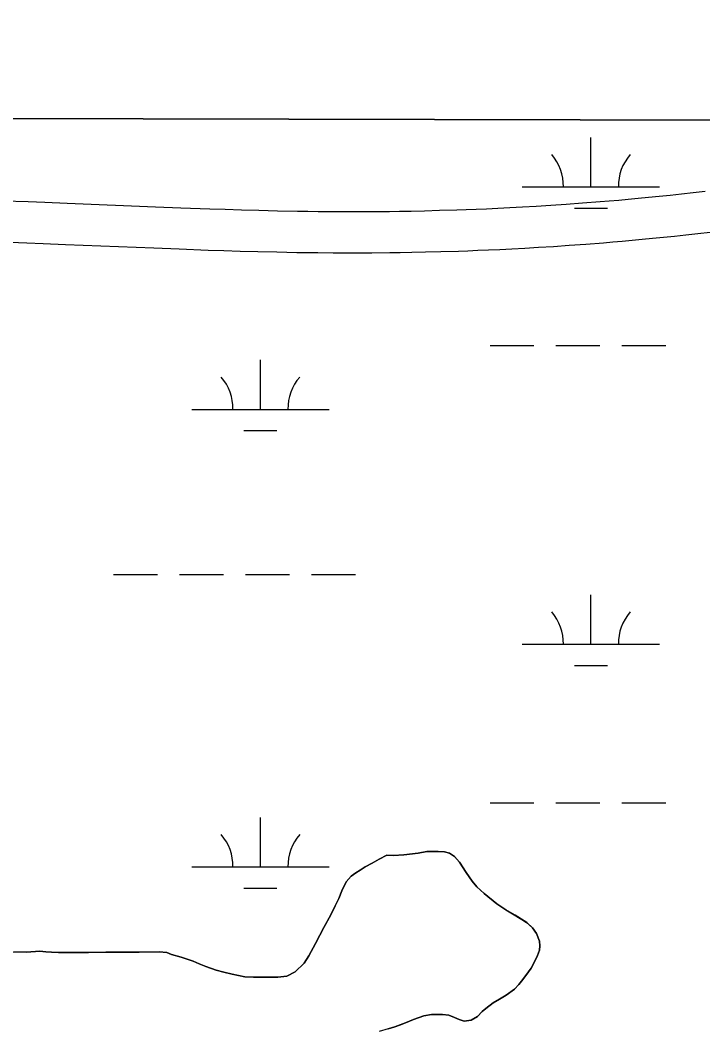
# Model space of a CAD drawing. Extents: x 3177185 to 3215018, y 812988 to 838321.
# Drawn here: x 3212128 to 3212625, y 835853 to 836586 of the extents above; entities that cross this region are included whole.
import ezdxf

# ---------------------------------------------------------------- set-up
doc = ezdxf.new("R2010")
doc.units = 0
for name, color, linetype in [('V-GRID-FRAM', 7, 'Continuous'), ('V-ROAD-CNTR', 7, 'Continuous'), ('V-SITE-VEGE', 7, 'Continuous'), ('V-TOPO-SHOR', 7, 'Continuous'), ('V-WETL-SWMP', 7, 'Continuous')]:
    doc.layers.add(name, color=color, linetype=linetype)

msp = doc.modelspace()

# ---------------------------------------------------------------- linework, layer by layer
at = {"layer": 'V-GRID-FRAM'}
msp.add_lwpolyline([(3181402.42, 836586.07), (3212801.61, 836513), (3212767.22, 818326.14), (3181352.16, 818399.25), (3181402.42, 836586.07)], dxfattribs=at)
at = {"layer": 'V-ROAD-CNTR'}
for points in [[(3212626.98, 836461.55), (3212618.23, 836460.53), (3212609.75, 836459.57), (3212601.53, 836458.68), (3212593.56, 836457.85), (3212585.84, 836457.07), (3212578.35, 836456.35), (3212571.09, 836455.67), (3212564.06, 836455.04), (3212557.25, 836454.45), (3212550.66, 836453.9), (3212537.85, 836452.9), (3212525.84, 836452.02), (3212514.58, 836451.26), (3212504.02, 836450.6), (3212494.11, 836450.03), (3212484.82, 836449.54), (3212476.12, 836449.11), (3212467.95, 836448.74), (3212460.29, 836448.43), (3212453.12, 836448.15), (3212446.39, 836447.92), (3212433.76, 836447.53), (3212422.71, 836447.24), (3212413.05, 836447.04), (3212404.59, 836446.9), (3212397.21, 836446.8), (3212384.25, 836446.68), (3212374.54, 836446.64), (3212367.27, 836446.64), (3212356.35, 836446.68), (3212345.42, 836446.76), (3212337.73, 836446.86), (3212330.29, 836446.97), (3212315.82, 836447.24), (3212302.26, 836447.56), (3212289.54, 836447.91), (3212277.61, 836448.27), (3212266.43, 836448.65), (3212245.42, 836449.41), (3212227.04, 836450.12), (3212162.59, 836452.77), (3212146.45, 836453.41), (3212134.33, 836453.87), (3212116.16, 836454.51)], [(3212630.53, 836431.76), (3212621.65, 836430.73), (3212613.04, 836429.76), (3212604.7, 836428.85), (3212596.62, 836428.01), (3212588.78, 836427.22), (3212581.19, 836426.48), (3212573.83, 836425.8), (3212566.7, 836425.16), (3212559.79, 836424.56), (3212553.08, 836424), (3212540.11, 836422.98), (3212527.94, 836422.09), (3212516.52, 836421.32), (3212505.81, 836420.66), (3212495.77, 836420.08), (3212486.35, 836419.58), (3212477.53, 836419.15), (3212469.25, 836418.77), (3212461.49, 836418.45), (3212454.21, 836418.17), (3212447.38, 836417.93), (3212434.6, 836417.54), (3212423.41, 836417.25), (3212413.62, 836417.05), (3212405.05, 836416.9), (3212397.55, 836416.8), (3212384.44, 836416.68), (3212374.61, 836416.64), (3212367.22, 836416.64), (3212356.17, 836416.68), (3212345.12, 836416.77), (3212337.33, 836416.86), (3212329.78, 836416.97), (3212315.18, 836417.25), (3212301.5, 836417.57), (3212288.67, 836417.92), (3212276.65, 836418.29), (3212265.39, 836418.66), (3212244.3, 836419.43), (3212225.84, 836420.15), (3212161.38, 836422.8), (3212145.29, 836423.43), (3212133.24, 836423.89), (3212115.15, 836424.53)]]:
    msp.add_lwpolyline(points, dxfattribs=at)
at = {"layer": 'V-SITE-VEGE'}
for p, q in [((3212801.61, 836513), (3211707.82, 836515.54)), ((3212400.19, 835978.59), (3212407.79, 835979.03)), ((3212407.79, 835979.03), (3212418.19, 835980.29)), ((3212418.19, 835980.29), (3212424.38, 835981.53)), ((3212424.38, 835981.53), (3212432.59, 835981.57)), ((3212432.59, 835981.57), (3212437.39, 835981.2)), ((3212437.39, 835981.2), (3212441, 835980.22)), ((3212441, 835980.22), (3212444.61, 835977.84)), ((3212379.63, 835970.27), (3212389.8, 835975.93)), ((3212389.8, 835975.93), (3212395.39, 835978.76)), ((3212395.39, 835978.76), (3212400.19, 835978.59)), ((3212444.61, 835977.84), (3212448.24, 835973.66)), ((3212448.24, 835973.66), (3212453.08, 835966.28)), ((3212369.46, 835963.61), (3212372.85, 835966.03)), ((3212372.85, 835966.03), (3212379.63, 835970.27)), ((3212453.08, 835966.28), (3212457.52, 835959.91)), ((3212362.52, 835952.96), (3212365.68, 835959.38)), ((3212365.68, 835959.38), (3212369.46, 835963.61)), ((3212457.52, 835959.91), (3212460.94, 835955.72)), ((3212360.35, 835947.35), (3212362.52, 835952.96)), ((3212460.94, 835955.72), (3212466.17, 835950.95)), ((3212466.17, 835950.95), (3212475.42, 835943.4)), ((3212354.62, 835935.51), (3212360.35, 835947.35)), ((3212475.42, 835943.4), (3212482.05, 835939.04)), ((3212349.47, 835926.28), (3212354.62, 835935.51)), ((3212482.05, 835939.04), (3212497.11, 835929.92)), ((3212497.11, 835929.92), (3212501.33, 835925.94)), ((3212343.53, 835914.64), (3212346.5, 835920.66)), ((3212346.5, 835920.66), (3212349.47, 835926.28)), ((3212501.33, 835925.94), (3212504.35, 835921.96)), ((3212504.35, 835921.96), (3212506.38, 835916.37)), ((3212338.58, 835905.61), (3212343.53, 835914.64)), ((3212506.38, 835916.37), (3212506.6, 835912.97)), ((3212114.87, 835908.54), (3212133.08, 835908.24)), ((3212133.08, 835908.24), (3212142.88, 835908.9)), ((3212142.88, 835908.9), (3212147.09, 835908.52)), ((3212147.09, 835908.52), (3212151.29, 835908.34)), ((3212151.29, 835908.34), (3212156.49, 835907.97)), ((3212156.49, 835907.97), (3212178.3, 835908.09)), ((3212178.3, 835908.09), (3212190.91, 835908.37)), ((3212190.91, 835908.37), (3212215.12, 835908.31)), ((3212215.12, 835908.31), (3212229.72, 835908.39)), ((3212229.72, 835908.39), (3212235.12, 835908.02)), ((3212235.12, 835908.02), (3212238.53, 835906.64)), ((3212238.53, 835906.64), (3212245.75, 835904.68)), ((3212505.05, 835905.75), (3212502.67, 835900.74)), ((3212506.42, 835909.76), (3212505.05, 835905.75)), ((3212506.6, 835912.97), (3212506.42, 835909.76)), ((3212245.75, 835904.68), (3212254.37, 835901.73)), ((3212254.37, 835901.73), (3212258.78, 835899.75)), ((3212258.78, 835899.75), (3212263.6, 835897.78)), ((3212328.64, 835893.95), (3212335.21, 835900.19)), ((3212335.21, 835900.19), (3212338.58, 835905.61)), ((3212502.67, 835900.74), (3212500.3, 835896.52)), ((3212263.6, 835897.78), (3212271.21, 835895.22)), ((3212271.21, 835895.22), (3212276.62, 835893.65)), ((3212276.62, 835893.65), (3212292.05, 835890.33)), ((3212322.66, 835890.91), (3212328.64, 835893.95)), ((3212498.51, 835893.91), (3212491.36, 835884.67)), ((3212500.3, 835896.52), (3212498.51, 835893.91)), ((3212292.05, 835890.33), (3212304.85, 835890.01)), ((3212304.85, 835890.01), (3212316.06, 835890.07)), ((3212316.06, 835890.07), (3212322.66, 835890.91)), ((3212491.36, 835884.67), (3212488.18, 835881.45)), ((3212482.2, 835877.02), (3212477.41, 835873.99)), ((3212488.18, 835881.45), (3212482.2, 835877.02)), ((3212472.83, 835871.36), (3212467.45, 835867.33)), ((3212477.41, 835873.99), (3212472.83, 835871.36)), ((3212422.26, 835861.87), (3212414.67, 835859.22)), ((3212427.86, 835862.9), (3212422.26, 835861.87)), ((3212435.86, 835862.94), (3212427.86, 835862.9)), ((3212440.47, 835862.37), (3212435.86, 835862.94)), ((3212444.68, 835860.8), (3212440.47, 835862.37)), ((3212464.66, 835865.11), (3212461.28, 835861.49)), ((3212467.45, 835867.33), (3212464.66, 835865.11)), ((3212408.89, 835856.79), (3212401.1, 835853.94)), ((3212414.67, 835859.22), (3212408.89, 835856.79)), ((3212447.89, 835859.21), (3212444.68, 835860.8)), ((3212451.7, 835858.03), (3212447.89, 835859.21)), ((3212456.69, 835858.86), (3212451.7, 835858.03)), ((3212461.28, 835861.49), (3212456.69, 835858.86)), ((3212401.1, 835853.94), (3212396.31, 835852.52))]:
    msp.add_line(p, q, dxfattribs=at)
at = {"layer": 'V-TOPO-SHOR'}
for points in [[(3212396.31, 835852.52), (3212401.1, 835853.94), (3212404.49, 835855.16), (3212408.89, 835856.79), (3212414.67, 835859.22), (3212418.87, 835860.65), (3212422.26, 835861.87), (3212427.86, 835862.9), (3212431.86, 835862.92), (3212435.86, 835862.94), (3212440.47, 835862.37), (3212444.68, 835860.8), (3212447.89, 835859.21), (3212451.7, 835858.03), (3212456.69, 835858.86), (3212461.28, 835861.49), (3212464.66, 835865.11), (3212467.45, 835867.33), (3212472.83, 835871.36), (3212477.41, 835873.99), (3212482.2, 835877.02), (3212488.18, 835881.45), (3212491.36, 835884.67), (3212493.35, 835887.28), (3212496.52, 835891.3), (3212498.51, 835893.91), (3212500.3, 835896.52), (3212502.67, 835900.74), (3212505.05, 835905.75), (3212506.42, 835909.76), (3212506.6, 835912.97), (3212506.39, 835916.37), (3212504.35, 835921.96), (3212501.33, 835925.94), (3212497.11, 835929.92), (3212488.67, 835935.07), (3212482.05, 835939.04), (3212475.42, 835943.4), (3212466.17, 835950.95), (3212460.94, 835955.72), (3212457.52, 835959.91), (3212453.08, 835966.28), (3212448.24, 835973.66), (3212444.61, 835977.84), (3212441, 835980.22), (3212437.39, 835981.2), (3212432.59, 835981.57), (3212424.38, 835981.53), (3212418.19, 835980.29), (3212407.79, 835979.03), (3212400.19, 835978.59), (3212395.39, 835978.76), (3212389.8, 835975.93), (3212384.61, 835973.1), (3212379.63, 835970.27), (3212375.84, 835967.85), (3212372.85, 835966.03), (3212369.46, 835963.61), (3212365.68, 835959.38), (3212362.52, 835952.96), (3212360.35, 835947.35), (3212357.78, 835941.93), (3212354.62, 835935.51), (3212349.47, 835926.28), (3212346.5, 835920.66), (3212343.53, 835914.64), (3212338.58, 835905.61), (3212335.21, 835900.19), (3212328.64, 835893.95)], [(3212328.64, 835893.95), (3212322.66, 835890.91), (3212316.06, 835890.07), (3212304.85, 835890.01), (3212298.25, 835890.17), (3212292.05, 835890.33), (3212282.83, 835892.29), (3212276.62, 835893.65), (3212271.21, 835895.22), (3212263.6, 835897.78), (3212258.78, 835899.75), (3212254.37, 835901.73), (3212245.75, 835904.68), (3212238.53, 835906.64), (3212235.12, 835908.02), (3212229.72, 835908.39), (3212215.12, 835908.31), (3212190.91, 835908.37), (3212178.3, 835908.09), (3212167.5, 835908.03), (3212156.49, 835907.97), (3212151.29, 835908.34), (3212147.09, 835908.52), (3212142.88, 835908.9), (3212133.08, 835908.24), (3212123.88, 835908.39)]]:
    msp.add_lwpolyline(points, dxfattribs=at)
at = {"layer": 'V-WETL-SWMP'}
for p, q in [((3212801.61, 836513), (3211707.82, 836515.54)), ((3212543.85, 836464.86), (3212543.85, 836500.86)), ((3212493.85, 836464.86), (3212593.85, 836464.86)), ((3212531.85, 836449.43), (3212555.85, 836449.43)), ((3212470.44, 836349.43), (3212502.44, 836349.43)), ((3212518.44, 836349.43), (3212550.44, 836349.43)), ((3212566.44, 836349.43), (3212598.44, 836349.43)), ((3212303.38, 836303), (3212303.38, 836339)), ((3212253.38, 836303), (3212353.38, 836303)), ((3212291.38, 836287.57), (3212315.38, 836287.57)), ((3212196.53, 836182.93), (3212228.53, 836182.93)), ((3212244.53, 836182.93), (3212276.53, 836182.93)), ((3212292.53, 836182.93), (3212324.53, 836182.93)), ((3212340.53, 836182.93), (3212372.53, 836182.93)), ((3212543.85, 836132.18), (3212543.85, 836168.18)), ((3212493.85, 836132.18), (3212593.85, 836132.18)), ((3212531.85, 836116.75), (3212555.85, 836116.75)), ((3212470.44, 836016.75), (3212502.44, 836016.75)), ((3212518.44, 836016.75), (3212550.44, 836016.75)), ((3212566.44, 836016.75), (3212598.44, 836016.75)), ((3212303.38, 835970.32), (3212303.38, 836006.32)), ((3212400.19, 835978.59), (3212407.79, 835979.03)), ((3212407.79, 835979.03), (3212418.19, 835980.29)), ((3212418.19, 835980.29), (3212424.38, 835981.53)), ((3212424.38, 835981.53), (3212432.58, 835981.57)), ((3212432.58, 835981.57), (3212437.39, 835981.2)), ((3212437.39, 835981.2), (3212441, 835980.22)), ((3212441, 835980.22), (3212444.61, 835977.84)), ((3212379.63, 835970.27), (3212384.61, 835973.1)), ((3212384.61, 835973.1), (3212389.8, 835975.93)), ((3212389.8, 835975.93), (3212395.39, 835978.76)), ((3212395.39, 835978.76), (3212400.19, 835978.59)), ((3212444.61, 835977.84), (3212448.24, 835973.66)), ((3212448.24, 835973.66), (3212453.08, 835966.28)), ((3212253.38, 835970.32), (3212353.38, 835970.32)), ((3212369.46, 835963.61), (3212372.85, 835966.03)), ((3212372.85, 835966.03), (3212375.84, 835967.85)), ((3212375.84, 835967.85), (3212379.63, 835970.27)), ((3212453.08, 835966.28), (3212457.52, 835959.91)), ((3212362.52, 835952.96), (3212365.68, 835959.38)), ((3212365.68, 835959.38), (3212369.46, 835963.61)), ((3212457.52, 835959.91), (3212460.94, 835955.72)), ((3212291.38, 835954.89), (3212315.38, 835954.89)), ((3212360.35, 835947.35), (3212362.52, 835952.96)), ((3212460.94, 835955.72), (3212466.17, 835950.95)), ((3212466.17, 835950.95), (3212475.42, 835943.4)), ((3212357.78, 835941.93), (3212360.35, 835947.35)), ((3212475.42, 835943.4), (3212482.05, 835939.04)), ((3212349.47, 835926.28), (3212354.62, 835935.51)), ((3212354.62, 835935.51), (3212357.78, 835941.93)), ((3212482.05, 835939.04), (3212488.67, 835935.07)), ((3212488.67, 835935.07), (3212497.1, 835929.92)), ((3212497.1, 835929.92), (3212501.33, 835925.94)), ((3212343.53, 835914.64), (3212346.5, 835920.66)), ((3212346.5, 835920.66), (3212349.47, 835926.28)), ((3212501.33, 835925.94), (3212504.35, 835921.96)), ((3212504.35, 835921.96), (3212506.39, 835916.37)), ((3212338.58, 835905.61), (3212343.53, 835914.64)), ((3212506.39, 835916.37), (3212506.6, 835912.97)), ((3212123.88, 835908.39), (3212133.08, 835908.24)), ((3212133.08, 835908.24), (3212142.88, 835908.9)), ((3212142.88, 835908.9), (3212147.09, 835908.52)), ((3212147.09, 835908.52), (3212151.29, 835908.34)), ((3212151.29, 835908.34), (3212156.49, 835907.97)), ((3212156.49, 835907.97), (3212178.3, 835908.1)), ((3212178.3, 835908.1), (3212190.9, 835908.37)), ((3212190.9, 835908.37), (3212215.11, 835908.31)), ((3212215.11, 835908.31), (3212229.72, 835908.39)), ((3212229.72, 835908.39), (3212235.12, 835908.02)), ((3212235.12, 835908.02), (3212238.53, 835906.64)), ((3212238.53, 835906.64), (3212245.75, 835904.68)), ((3212505.05, 835905.76), (3212502.67, 835900.74)), ((3212506.42, 835909.77), (3212505.05, 835905.76)), ((3212506.6, 835912.97), (3212506.42, 835909.77)), ((3212245.75, 835904.68), (3212254.37, 835901.73)), ((3212254.37, 835901.73), (3212258.78, 835899.75)), ((3212258.78, 835899.75), (3212263.59, 835897.78)), ((3212328.64, 835893.95), (3212335.21, 835900.19)), ((3212335.21, 835900.19), (3212338.58, 835905.61)), ((3212502.67, 835900.74), (3212500.3, 835896.53)), ((3212263.59, 835897.78), (3212271.21, 835895.22)), ((3212271.21, 835895.22), (3212276.62, 835893.65)), ((3212276.62, 835893.65), (3212282.83, 835892.29)), ((3212282.83, 835892.29), (3212292.05, 835890.34)), ((3212322.66, 835890.91), (3212328.64, 835893.95)), ((3212496.52, 835891.3), (3212493.35, 835887.28)), ((3212498.51, 835893.91), (3212496.52, 835891.3)), ((3212500.3, 835896.53), (3212498.51, 835893.91)), ((3212292.05, 835890.34), (3212298.25, 835890.17)), ((3212298.25, 835890.17), (3212304.85, 835890.01)), ((3212304.85, 835890.01), (3212316.06, 835890.07)), ((3212316.06, 835890.07), (3212322.66, 835890.91)), ((3212491.36, 835884.67), (3212488.18, 835881.45)), ((3212493.35, 835887.28), (3212491.36, 835884.67)), ((3212482.2, 835877.01), (3212477.41, 835873.99)), ((3212488.18, 835881.45), (3212482.2, 835877.01)), ((3212472.83, 835871.36), (3212467.45, 835867.33)), ((3212477.41, 835873.99), (3212472.83, 835871.36)), ((3212422.26, 835861.87), (3212418.87, 835860.65)), ((3212427.86, 835862.9), (3212422.26, 835861.87)), ((3212435.86, 835862.94), (3212427.86, 835862.9)), ((3212440.47, 835862.37), (3212435.86, 835862.94)), ((3212444.68, 835860.79), (3212440.47, 835862.37)), ((3212464.66, 835865.11), (3212461.28, 835861.49)), ((3212467.45, 835867.33), (3212464.66, 835865.11)), ((3212404.49, 835855.16), (3212401.1, 835853.94)), ((3212408.89, 835856.79), (3212404.49, 835855.16)), ((3212414.67, 835859.22), (3212408.89, 835856.79)), ((3212418.87, 835860.65), (3212414.67, 835859.22)), ((3212447.89, 835859.21), (3212444.68, 835860.79)), ((3212451.7, 835858.03), (3212447.89, 835859.21)), ((3212456.69, 835858.86), (3212451.7, 835858.03)), ((3212461.28, 835861.49), (3212456.69, 835858.86)), ((3212396.3, 835852.52), (3212389.71, 835850.68)), ((3212401.1, 835853.94), (3212396.3, 835852.52))]:
    msp.add_line(p, q, dxfattribs=at)
for centre, start, end in [((3212488.61, 836465.33), 359.22818, 40.77184), ((3212599.09, 836465.33), 139.22818, 180.77184), ((3212248.13, 836303.47), 359.22818, 40.77184), ((3212358.62, 836303.47), 139.22818, 180.77184), ((3212488.61, 836132.66), 359.22818, 40.77184), ((3212599.09, 836132.66), 139.22818, 180.77184), ((3212248.13, 835970.8), 359.22818, 40.77184), ((3212358.62, 835970.8), 139.22818, 180.77184)]:
    msp.add_arc(centre, 35.25, start, end, dxfattribs=at)

doc.saveas('drawing.dxf')
